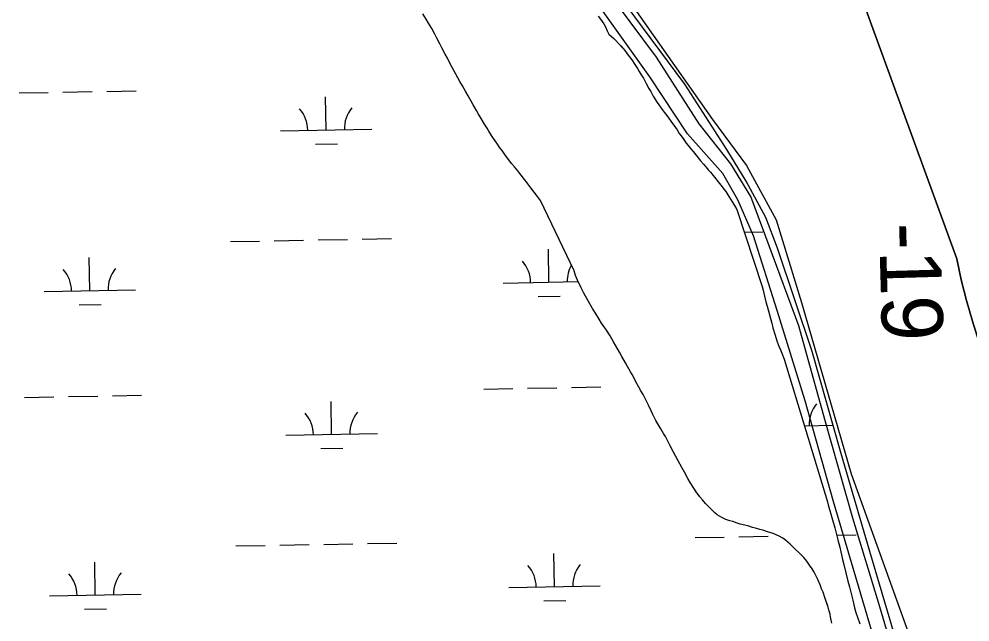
# Model space of a CAD drawing. Extents: x 3925854 to 3964121, y 224593 to 250589.
# Drawn here: x 3941702 to 3942741, y 242884 to 243543 of the extents above; entities that cross this region are included whole.
import ezdxf

# ---------------------------------------------------------------- set-up
doc = ezdxf.new("R2010")
doc.units = 0
for name, color, linetype in [('V-RIVR-EDGE', 7, 'Continuous'), ('V-RIVR-JETY', 7, 'Continuous'), ('V-RIVR-RANG', 7, 'Continuous'), ('V-TOPO-DPTH', 7, 'Continuous'), ('V-TOPO-MINR', 7, 'Continuous'), ('V-TOPO-SHOR', 7, 'Continuous'), ('V-WETL-SWMP', 7, 'Continuous')]:
    doc.layers.add(name, color=color, linetype=linetype)

msp = doc.modelspace()

# ---------------------------------------------------------------- linework, layer by layer
at = {"layer": 'V-RIVR-EDGE'}
msp.add_lwpolyline([(3941945.884, 244257.248), (3941970.453, 244144.639), (3941982.737, 244069.908), (3941995.022, 244047.387), (3942064.634, 243956.276), (3942128.105, 243870.284), (3942170.077, 243812.956), (3942226.381, 243747.439), (3942289.851, 243666.565), (3942353.321, 243584.668), (3942459.787, 243433.159), (3942496.641, 243382.997), (3942529.4, 243323.622), (3942557.04, 243233.535), (3942611.297, 243046.196), (3942673.743, 242872.165)], dxfattribs=at)
at = {"layer": 'V-RIVR-JETY'}
for points in [[(3942745.53, 242545.552), (3942711.459, 242658.114), (3942681.088, 242769.71), (3942642.573, 242900.864), (3942612.973, 242997.613), (3942582.564, 243105.5), (3942553.95, 243207.804), (3942521.475, 243295.309), (3942501.634, 243349.302), (3942479.745, 243384.765), (3942444.961, 243428.711), (3942398.423, 243501.528), (3942340.804, 243579.094), (3942262.98, 243675.415), (3942174.269, 243795.037), (3942105.632, 243882.917)], [(3942735.372, 242506.478), (3942675.411, 242715.749), (3942636.163, 242865.46), (3942591.369, 243017.08), (3942560.966, 243125.892), (3942530.461, 243224.505), (3942504.417, 243306.382), (3942487.203, 243345.509), (3942470.811, 243374.427), (3942432.311, 243417.484), (3942391.228, 243480.04), (3942329.071, 243566.929), (3942252.157, 243661.386), (3942185.447, 243756.668), (3942124.132, 243835.198), (3942096.681, 243870.723)]]:
    msp.add_lwpolyline(points, dxfattribs=at)
at = {"layer": 'V-TOPO-DPTH'}
msp.add_lwpolyline([(3942874.997, 242874.608), (3942860.455, 242911.669), (3942844.572, 242948.175), (3942827.793, 242984.311), (3942811.179, 243020.501), (3942795.678, 243057.132), (3942781.844, 243094.425), (3942769.122, 243132.16), (3942743.865, 243213.063), (3942737.361, 243235.575), (3942731.504, 243258.239), (3942726.618, 243281.132), (3942466.62, 243994.669), (3942455.92, 244023.469), (3942445.744, 244052.445), (3942436.354, 244081.685), (3942427.488, 244111.102), (3942424.597, 244121.183), (3942202.869, 244825.036)], dxfattribs=at)
at = {"layer": 'V-TOPO-MINR'}
msp.add_lwpolyline([(3942202.869, 244825.036), (3942424.597, 244121.183), (3942427.488, 244111.102), (3942436.354, 244081.685), (3942445.744, 244052.445), (3942455.92, 244023.469), (3942466.62, 243994.669), (3942726.618, 243281.132), (3942731.504, 243258.239), (3942737.361, 243235.575), (3942743.865, 243213.063), (3942769.122, 243132.16), (3942781.844, 243094.425), (3942795.678, 243057.132), (3942811.179, 243020.501), (3942827.793, 242984.311), (3942844.572, 242948.175), (3942860.455, 242911.669), (3942874.997, 242874.608)], dxfattribs=at)
at = {"layer": 'V-TOPO-SHOR'}
msp.add_line((3942538.15, 243171.601), (3942585.36, 243015.529), dxfattribs=at)
for points in [[(3942210.586, 243428.31), (3942206.945, 243434.411), (3942203.797, 243439.326), (3942201.649, 243443.221), (3942198.175, 243449.318), (3942196.027, 243453.213), (3942192.554, 243459.31), (3942190.239, 243463.376), (3942186.266, 243469.984), (3942183.454, 243474.896), (3942178.992, 243482.856), (3942174.863, 243490.813), (3942172.221, 243495.724), (3942169.911, 243500.295), (3942167.433, 243504.866), (3942163.97, 243511.805), (3942161.655, 243516.04), (3942158.352, 243522.303), (3942156.208, 243526.536), (3942153.072, 243532.629), (3942149.431, 243538.728), (3942146.779, 243542.797), (3942143.137, 243548.898)], [(3942334.593, 243546.338), (3942337.253, 243543.11), (3942340.737, 243538.023), (3942342.551, 243534.47), (3942344.695, 243530.069), (3942346.512, 243526.681), (3942349.013, 243524.299), (3942351.683, 243521.914), (3942354.016, 243519.532), (3942356.846, 243516.472), (3942359.343, 243513.752), (3942361.841, 243511.033), (3942363.836, 243508.655), (3942367.658, 243503.731), (3942371.477, 243498.472), (3942374.791, 243493.387), (3942377.611, 243489.148), (3942379.427, 243485.76), (3942381.748, 243482.201), (3942384.066, 243478.473), (3942387.038, 243472.717), (3942390.012, 243467.298), (3942392.166, 243464.076), (3942394.976, 243458.829), (3942396.799, 243455.945), (3942399.283, 243452.048), (3942401.108, 243449.334), (3942403.594, 243445.605), (3942406.916, 243441.192), (3942409.742, 243437.626), (3942414.223, 243431.351), (3942419.038, 243424.734), (3942420.861, 243422.02), (3942423.347, 243418.123), (3942425.337, 243415.407), (3942428.16, 243411.506), (3942430.982, 243407.602), (3942432.977, 243405.057), (3942436.135, 243401.151), (3942438.631, 243398.264), (3942440.792, 243395.548), (3942442.952, 243392.83), (3942446.608, 243388.079), (3942449.768, 243384.341), (3942452.265, 243381.451), (3942455.095, 243378.392), (3942457.423, 243375.674), (3942461.915, 243370.407), (3942465.902, 243365.315), (3942470.226, 243359.882), (3942472.05, 243357.336), (3942474.211, 243354.621), (3942477.525, 243349.365), (3942480.998, 243343.437), (3942483.816, 243339.197), (3942486.132, 243335.134), (3942513.883, 243250.824), (3942515.019, 243246.771), (3942516.467, 243240.359), (3942518.085, 243233.942), (3942519.384, 243229.213), (3942521.489, 243221.279), (3942522.951, 243216.045), (3942524.412, 243210.808), (3942525.706, 243205.575), (3942528.147, 243197.635), (3942529.935, 243191.389), (3942532.065, 243185.64), (3942533.877, 243181.749), (3942535.52, 243177.86), (3942538.15, 243171.601)], [(3942514.79, 242984.504), (3942511.431, 242985.383), (3942506.563, 242986.779), (3942503.372, 242987.654), (3942498.338, 242989.223), (3942494.98, 242990.099), (3942489.774, 242991.33), (3942486.585, 242992.374), (3942481.719, 242993.941), (3942478.696, 242994.814), (3942474.334, 242996.374), (3942469.978, 242998.441), (3942464.79, 243001.525), (3942462.283, 243003.403), (3942457.116, 243008.509), (3942452.117, 243013.61), (3942448.625, 243017.69), (3942445.967, 243021.083), (3942441.982, 243026.513), (3942439.159, 243030.414), (3942435.35, 243036.685), (3942432.87, 243040.92), (3942428.901, 243048.033), (3942426.259, 243052.944), (3942422.294, 243060.225), (3942419.482, 243065.138), (3942417.006, 243069.879), (3942413.371, 243076.652), (3942411.229, 243081.051), (3942408.425, 243086.806), (3942406.273, 243090.363), (3942403.127, 243095.446), (3942401.142, 243098.836), (3942397.833, 243104.427), (3942394.531, 243110.859), (3942392.723, 243115.087), (3942389.59, 243121.349), (3942387.443, 243125.581), (3942383.812, 243132.691), (3942381.328, 243136.758), (3942379.184, 243140.822), (3942375.874, 243146.581), (3942374.223, 243149.796), (3942371.917, 243154.703), (3942369.929, 243157.755), (3942366.787, 243163.344), (3942364.473, 243167.409), (3942360.502, 243174.186), (3942358.026, 243178.927), (3942353.891, 243186.042), (3942351.411, 243190.445), (3942347.772, 243196.882), (3942343.962, 243202.983), (3942338.488, 243210.783), (3942335.838, 243215.021), (3942331.697, 243221.632), (3942328.549, 243226.715), (3942324.084, 243234.507), (3942319.126, 243243.482), (3942316.155, 243249.239), (3942312.202, 243257.697), (3942310.066, 243262.772), (3942308.601, 243267.839), (3942271.514, 243344.835), (3942267.365, 243350.605), (3942264.705, 243353.83), (3942261.219, 243358.581), (3942257.897, 243363.163), (3942255.904, 243365.709), (3942253.908, 243368.086), (3942252.083, 243370.632), (3942249.091, 243374.365), (3942246.93, 243377.083), (3942243.104, 243381.669), (3942240.11, 243385.236), (3942235.789, 243390.67), (3942233.299, 243394.061), (3942229.649, 243399.32), (3942227.323, 243402.206), (3942223.841, 243407.461), (3942220.187, 243412.382), (3942218.201, 243415.772), (3942215.051, 243420.519), (3942213.232, 243423.737), (3942210.586, 243428.31)], [(3942585.36, 243015.529), (3942586.167, 243012.154), (3942593.316, 242987.158), (3942595.262, 242979.898), (3942596.718, 242974.16), (3942598.654, 242966.056), (3942599.948, 242960.823), (3942601.883, 242952.721), (3942603.171, 242946.983), (3942605.267, 242938.037), (3942607.698, 242928.751), (3942609.32, 242922.841), (3942611.585, 242913.893), (3942612.869, 242907.987), (3942614.972, 242899.715), (3942616.434, 242894.478), (3942618.065, 242889.411), (3942620.516, 242882.145)], [(3942590.013, 242883.034), (3942588.737, 242889.782), (3942588.096, 242892.987), (3942586.966, 242897.546), (3942585.985, 242900.419), (3942584.68, 242904.472), (3942582.558, 242911.063), (3942580.433, 242916.977), (3942578.954, 242920.529), (3942577.315, 242924.924), (3942574.68, 242930.676), (3942572.21, 242935.921), (3942570.723, 242938.631), (3942568.573, 242942.526), (3942565.75, 242946.26), (3942562.764, 242950.669), (3942559.436, 242954.577), (3942556.94, 242957.296), (3942554.773, 242959.506), (3942549.772, 242964.274), (3942547.435, 242966.318), (3942544.435, 242969.212), (3942539.262, 242973.643), (3942536.421, 242975.861), (3942531.733, 242978.436), (3942525.866, 242980.854), (3942519.826, 242982.937), (3942514.79, 242984.504)]]:
    msp.add_lwpolyline(points, dxfattribs=at)
at = {"layer": 'V-WETL-SWMP'}
for p, q in [((3942429.524, 243471.765), (3942365.464, 243558.164)), ((3942146.779, 243542.797), (3942143.138, 243548.897)), ((3942149.431, 243538.728), (3942146.779, 243542.797)), ((3942337.253, 243543.111), (3942340.737, 243538.024)), ((3942153.072, 243532.629), (3942149.431, 243538.728)), ((3942156.208, 243526.535), (3942153.072, 243532.629)), ((3942340.737, 243538.024), (3942342.552, 243534.469)), ((3942342.552, 243534.469), (3942344.695, 243530.069)), ((3942158.353, 243522.303), (3942156.208, 243526.535)), ((3942161.656, 243516.039), (3942158.353, 243522.303)), ((3942344.695, 243530.069), (3942346.512, 243526.682)), ((3942346.512, 243526.682), (3942349.013, 243524.299)), ((3942349.013, 243524.299), (3942351.683, 243521.914)), ((3942351.683, 243521.914), (3942354.015, 243519.532)), ((3942163.969, 243511.805), (3942161.656, 243516.039)), ((3942167.433, 243504.866), (3942163.969, 243511.805)), ((3942354.015, 243519.532), (3942356.846, 243516.472)), ((3942356.846, 243516.472), (3942361.841, 243511.032)), ((3942361.841, 243511.032), (3942363.837, 243508.654)), ((3942169.911, 243500.294), (3942167.433, 243504.866)), ((3942172.221, 243495.724), (3942169.911, 243500.294)), ((3942363.837, 243508.654), (3942367.658, 243503.732)), ((3942367.658, 243503.732), (3942371.477, 243498.472)), ((3942174.864, 243490.813), (3942172.221, 243495.724)), ((3942178.991, 243482.856), (3942174.864, 243490.813)), ((3942371.477, 243498.472), (3942374.791, 243493.386)), ((3942374.791, 243493.386), (3942377.61, 243489.148)), ((3942377.61, 243489.148), (3942379.427, 243485.761)), ((3942183.455, 243474.896), (3942178.991, 243482.856)), ((3942379.427, 243485.761), (3942381.747, 243482.201)), ((3942381.747, 243482.201), (3942384.066, 243478.473)), ((3942384.066, 243478.473), (3942387.037, 243472.717)), ((3942186.267, 243469.984), (3942183.455, 243474.896)), ((3942190.239, 243463.376), (3942186.267, 243469.984)), ((3942387.037, 243472.717), (3942390.012, 243467.298)), ((3942475.467, 243400.684), (3942429.524, 243471.765)), ((3941701.714, 243462.301), (3941733.709, 243462.883)), ((3941749.706, 243463.174), (3941781.701, 243463.756)), ((3941797.698, 243464.046), (3941829.693, 243464.628)), ((3942037.347, 243421.966), (3942036.692, 243457.96)), ((3942196.027, 243453.213), (3942190.239, 243463.376)), ((3942390.012, 243467.298), (3942392.167, 243464.077)), ((3942392.167, 243464.077), (3942394.975, 243458.828)), ((3942394.975, 243458.828), (3942396.798, 243455.946)), ((3942198.175, 243449.318), (3942196.027, 243453.213)), ((3942201.648, 243443.221), (3942198.175, 243449.318)), ((3942396.798, 243455.946), (3942399.283, 243452.048)), ((3942399.283, 243452.048), (3942401.107, 243449.335)), ((3942401.107, 243449.335), (3942403.594, 243445.605)), ((3942203.797, 243439.326), (3942201.648, 243443.221)), ((3942206.945, 243434.41), (3942203.797, 243439.326)), ((3942403.594, 243445.605), (3942406.916, 243441.192)), ((3942406.916, 243441.192), (3942409.741, 243437.627)), ((3942409.741, 243437.627), (3942414.222, 243431.35)), ((3942210.586, 243428.31), (3942206.945, 243434.41)), ((3942213.233, 243423.737), (3942210.586, 243428.31)), ((3942414.222, 243431.35), (3942419.037, 243424.734)), ((3941987.355, 243421.057), (3942087.338, 243422.875)), ((3942215.051, 243420.519), (3942213.233, 243423.737)), ((3942218.201, 243415.771), (3942215.051, 243420.519)), ((3942419.037, 243424.734), (3942420.861, 243422.021)), ((3942420.861, 243422.021), (3942423.346, 243418.122)), ((3942423.346, 243418.122), (3942425.338, 243415.407)), ((3942025.629, 243406.32), (3942049.625, 243406.756)), ((3942220.187, 243412.383), (3942218.201, 243415.771)), ((3942223.84, 243407.462), (3942220.187, 243412.383)), ((3942227.322, 243402.206), (3942223.84, 243407.462)), ((3942425.338, 243415.407), (3942430.982, 243407.603)), ((3942430.982, 243407.603), (3942432.976, 243405.057)), ((3942229.649, 243399.32), (3942227.322, 243402.206)), ((3942233.299, 243394.062), (3942229.649, 243399.32)), ((3942432.976, 243405.057), (3942436.135, 243401.152)), ((3942436.135, 243401.152), (3942438.631, 243398.263)), ((3942438.631, 243398.263), (3942442.952, 243392.83)), ((3942496.61, 243365.848), (3942475.467, 243400.684)), ((3942235.789, 243390.669), (3942233.299, 243394.062)), ((3942240.111, 243385.236), (3942235.789, 243390.669)), ((3942243.105, 243381.669), (3942240.111, 243385.236)), ((3942442.952, 243392.83), (3942446.607, 243388.078)), ((3942446.607, 243388.078), (3942449.768, 243384.341)), ((3942246.93, 243377.083), (3942243.105, 243381.669)), ((3942249.091, 243374.366), (3942246.93, 243377.083)), ((3942449.768, 243384.341), (3942452.264, 243381.452)), ((3942452.264, 243381.452), (3942455.094, 243378.392)), ((3942455.094, 243378.392), (3942457.423, 243375.674)), ((3942457.423, 243375.674), (3942461.915, 243370.407)), ((3942252.083, 243370.631), (3942249.091, 243374.366)), ((3942253.908, 243368.086), (3942252.083, 243370.631)), ((3942255.904, 243365.708), (3942253.908, 243368.086)), ((3942257.898, 243363.162), (3942255.904, 243365.708)), ((3942461.915, 243370.407), (3942465.903, 243365.315)), ((3942465.903, 243365.315), (3942470.225, 243359.882)), ((3942517.984, 243326.087), (3942496.61, 243365.848)), ((3942261.218, 243358.581), (3942257.898, 243363.162)), ((3942264.705, 243353.83), (3942261.218, 243358.581)), ((3942267.366, 243350.604), (3942264.705, 243353.83)), ((3942470.225, 243359.882), (3942472.051, 243357.337)), ((3942472.051, 243357.337), (3942474.211, 243354.621)), ((3942474.211, 243354.621), (3942477.524, 243349.366)), ((3942271.515, 243344.836), (3942267.366, 243350.604)), ((3942308.602, 243267.838), (3942271.515, 243344.836)), ((3942477.524, 243349.366), (3942480.999, 243343.437)), ((3942480.999, 243343.437), (3942483.817, 243339.198)), ((3942483.817, 243339.198), (3942486.133, 243335.133)), ((3942486.133, 243335.133), (3942513.883, 243250.824)), ((3942530.548, 243292.672), (3942517.984, 243326.087)), ((3942028.687, 243301.718), (3942060.682, 243302.3)), ((3942076.679, 243302.591), (3942108.674, 243303.172)), ((3942494.345, 243310.185), (3942514.515, 243310.552)), ((3941932.703, 243299.973), (3941964.698, 243300.555)), ((3941980.695, 243300.845), (3942012.69, 243301.427)), ((3942280.884, 243255.553), (3942280.23, 243291.547)), ((3942568.514, 243179.915), (3942530.548, 243292.672)), ((3941779.059, 243246.429), (3941778.405, 243282.423)), ((3942310.065, 243262.772), (3942308.602, 243267.838)), ((3942312.201, 243257.698), (3942310.065, 243262.772)), ((3942230.893, 243254.644), (3942312.931, 243256.136)), ((3942316.155, 243249.238), (3942312.201, 243257.698)), ((3942513.883, 243250.824), (3942515.019, 243246.771)), ((3941729.067, 243245.52), (3941829.051, 243247.338)), ((3942269.167, 243239.907), (3942293.163, 243240.343)), ((3942319.126, 243243.482), (3942316.155, 243249.238)), ((3942324.084, 243234.507), (3942319.126, 243243.482)), ((3942515.019, 243246.771), (3942516.468, 243240.358)), ((3942516.468, 243240.358), (3942518.085, 243233.942)), ((3941767.342, 243230.782), (3941791.338, 243231.218)), ((3942328.549, 243226.715), (3942324.084, 243234.507)), ((3942518.085, 243233.942), (3942519.383, 243229.214)), ((3942519.383, 243229.214), (3942521.49, 243221.279)), ((3942331.696, 243221.631), (3942328.549, 243226.715)), ((3942335.837, 243215.021), (3942331.696, 243221.631)), ((3942521.49, 243221.279), (3942524.412, 243210.809)), ((3942338.487, 243210.784), (3942335.837, 243215.021)), ((3942343.963, 243202.982), (3942338.487, 243210.784)), ((3942524.412, 243210.809), (3942525.705, 243205.575)), ((3942347.772, 243196.881), (3942343.963, 243202.982)), ((3942525.705, 243205.575), (3942528.148, 243197.636)), ((3942351.41, 243190.445), (3942347.772, 243196.881)), ((3942353.89, 243186.041), (3942351.41, 243190.445)), ((3942528.148, 243197.636), (3942529.936, 243191.388)), ((3942529.936, 243191.388), (3942532.065, 243185.641)), ((3942358.025, 243178.926), (3942353.89, 243186.041)), ((3942360.502, 243174.186), (3942358.025, 243178.926)), ((3942532.065, 243185.641), (3942533.877, 243181.749)), ((3942533.877, 243181.749), (3942535.52, 243177.859)), ((3942535.52, 243177.859), (3942538.149, 243171.602)), ((3942599.846, 243069.447), (3942568.514, 243179.915)), ((3942364.473, 243167.409), (3942360.502, 243174.186)), ((3942366.788, 243163.344), (3942364.473, 243167.409)), ((3942538.149, 243171.602), (3942585.36, 243015.53)), ((3942369.929, 243157.755), (3942366.788, 243163.344)), ((3942371.918, 243154.704), (3942369.929, 243157.755)), ((3942374.224, 243149.797), (3942371.918, 243154.704)), ((3942375.875, 243146.58), (3942374.224, 243149.797)), ((3942379.183, 243140.821), (3942375.875, 243146.58)), ((3942209.587, 243138.806), (3942241.582, 243139.388)), ((3942257.579, 243139.679), (3942289.574, 243140.26)), ((3942305.571, 243140.551), (3942337.566, 243141.133)), ((3942381.329, 243136.758), (3942379.183, 243140.821)), ((3942383.813, 243132.691), (3942381.329, 243136.758)), ((3941707.762, 243129.681), (3941739.757, 243130.263)), ((3941755.754, 243130.554), (3941787.749, 243131.136)), ((3941803.746, 243131.426), (3941835.741, 243132.008)), ((3942043.395, 243089.346), (3942042.74, 243125.34)), ((3942387.444, 243125.581), (3942383.813, 243132.691)), ((3942389.589, 243121.35), (3942387.444, 243125.581)), ((3942392.723, 243115.087), (3942389.589, 243121.35)), ((3942394.531, 243110.859), (3942392.723, 243115.087)), ((3942397.832, 243104.426), (3942394.531, 243110.859)), ((3942401.142, 243098.835), (3942397.832, 243104.426)), ((3942403.127, 243095.447), (3942401.142, 243098.835)), ((3942406.273, 243090.363), (3942403.127, 243095.447)), ((3942560.188, 243098.743), (3942591.376, 243099.31)), ((3941993.403, 243088.437), (3942093.386, 243090.255)), ((3942408.425, 243086.805), (3942406.273, 243090.363)), ((3942413.372, 243076.651), (3942408.425, 243086.805)), ((3942031.677, 243073.7), (3942055.673, 243074.136)), ((3942417.006, 243069.878), (3942413.372, 243076.651)), ((3942419.482, 243065.137), (3942417.006, 243069.878)), ((3942422.294, 243060.225), (3942419.482, 243065.137)), ((3942631.564, 242961.193), (3942599.846, 243069.447)), ((3942426.259, 243052.944), (3942422.294, 243060.225)), ((3942428.902, 243048.033), (3942426.259, 243052.944)), ((3942432.87, 243040.92), (3942428.902, 243048.033)), ((3942435.351, 243036.685), (3942432.87, 243040.92)), ((3942439.159, 243030.415), (3942435.351, 243036.685)), ((3942441.981, 243026.513), (3942439.159, 243030.415)), ((3942445.966, 243021.084), (3942441.981, 243026.513)), ((3942448.625, 243017.689), (3942445.966, 243021.084)), ((3942452.118, 243013.611), (3942448.625, 243017.689)), ((3942457.117, 243008.508), (3942452.118, 243013.611)), ((3942585.36, 243015.53), (3942586.167, 243012.154)), ((3942586.167, 243012.154), (3942593.317, 242987.159)), ((3942462.284, 243003.403), (3942457.117, 243008.508)), ((3942464.79, 243001.525), (3942462.284, 243003.403)), ((3942469.978, 242998.44), (3942464.79, 243001.525)), ((3942474.334, 242996.375), (3942469.978, 242998.44)), ((3942478.696, 242994.814), (3942474.334, 242996.375)), ((3942481.718, 242993.941), (3942478.696, 242994.814)), ((3942486.584, 242992.375), (3942481.718, 242993.941)), ((3942489.773, 242991.331), (3942486.584, 242992.375)), ((3942494.98, 242990.099), (3942489.773, 242991.331)), ((3942498.338, 242989.222), (3942494.98, 242990.099)), ((3942503.373, 242987.654), (3942498.338, 242989.222)), ((3942506.564, 242986.779), (3942503.373, 242987.654)), ((3942511.432, 242985.382), (3942506.564, 242986.779)), ((3942514.791, 242984.505), (3942511.432, 242985.382)), ((3942519.826, 242982.938), (3942514.791, 242984.505)), ((3942525.866, 242980.854), (3942519.826, 242982.938)), ((3942531.734, 242978.436), (3942525.866, 242980.854)), ((3942593.317, 242987.159), (3942595.262, 242979.899)), ((3942595.262, 242979.899), (3942596.718, 242974.159)), ((3942595.416, 242979.293), (3942616.547, 242979.677)), ((3942034.735, 242969.098), (3942066.73, 242969.68)), ((3942082.727, 242969.971), (3942114.722, 242970.552)), ((3942440.576, 242976.477), (3942472.571, 242977.059)), ((3942488.568, 242977.35), (3942520.563, 242977.932)), ((3942536.422, 242975.862), (3942531.734, 242978.436)), ((3942539.261, 242973.643), (3942536.422, 242975.862)), ((3942544.435, 242969.212), (3942539.261, 242973.643)), ((3942547.436, 242966.318), (3942544.435, 242969.212)), ((3942596.718, 242974.159), (3942598.654, 242966.056)), ((3941938.751, 242967.353), (3941970.746, 242967.934)), ((3941986.743, 242968.225), (3942018.738, 242968.807)), ((3942286.932, 242922.933), (3942286.278, 242958.927)), ((3942549.772, 242964.273), (3942547.436, 242966.318)), ((3942554.774, 242959.507), (3942549.772, 242964.273)), ((3942556.94, 242957.296), (3942554.774, 242959.507)), ((3942598.654, 242966.056), (3942599.947, 242960.823)), ((3942599.947, 242960.823), (3942601.884, 242952.721)), ((3942665.09, 242848.281), (3942631.564, 242961.193)), ((3941785.107, 242913.809), (3941784.453, 242949.803)), ((3942559.437, 242954.576), (3942556.94, 242957.296)), ((3942562.764, 242950.668), (3942559.437, 242954.576)), ((3942565.75, 242946.259), (3942562.764, 242950.668)), ((3942601.884, 242952.721), (3942603.171, 242946.983)), ((3942568.573, 242942.526), (3942565.75, 242946.259)), ((3942570.722, 242938.631), (3942568.573, 242942.526)), ((3942572.209, 242935.921), (3942570.722, 242938.631)), ((3942603.171, 242946.983), (3942605.267, 242938.037)), ((3942605.267, 242938.037), (3942607.697, 242928.751)), ((3942574.68, 242930.676), (3942572.209, 242935.921)), ((3942577.315, 242924.924), (3942574.68, 242930.676)), ((3942607.697, 242928.751), (3942609.319, 242922.841)), ((3942236.941, 242922.024), (3942336.924, 242923.842)), ((3942578.953, 242920.529), (3942577.315, 242924.924)), ((3942580.432, 242916.977), (3942578.953, 242920.529)), ((3942609.319, 242922.841), (3942611.584, 242913.893)), ((3941735.116, 242912.9), (3941835.099, 242914.718)), ((3942275.215, 242907.287), (3942299.211, 242907.723)), ((3942582.559, 242911.062), (3942580.432, 242916.977)), ((3942585.985, 242900.419), (3942582.559, 242911.062)), ((3942611.584, 242913.893), (3942612.869, 242907.986)), ((3942612.869, 242907.986), (3942614.972, 242899.714)), ((3941773.39, 242898.162), (3941797.386, 242898.598)), ((3942586.965, 242897.546), (3942585.985, 242900.419)), ((3942588.097, 242892.988), (3942586.965, 242897.546)), ((3942614.972, 242899.714), (3942616.434, 242894.479)), ((3942588.737, 242889.782), (3942588.097, 242892.988)), ((3942590.014, 242883.034), (3942588.737, 242889.782)), ((3942616.434, 242894.479), (3942618.065, 242889.411)), ((3942618.065, 242889.411), (3942620.515, 242882.145))]:
    msp.add_line(p, q, dxfattribs=at)
for centre, start, end in [((3941982.104, 243421.437), 0.269879, 41.813537), ((3942092.572, 243423.445), 140.269876, 181.813534), ((3942225.642, 243255.024), 0.269879, 41.813537), ((3942336.109, 243257.032), 150.474642, 181.813534), ((3941723.817, 243245.899), 0.269879, 41.813537), ((3941834.284, 243247.908), 140.269876, 181.813534), ((3942600.445, 243099.95), 140.269876, 181.813534), ((3941988.152, 243088.817), 0.269879, 41.813537), ((3942098.62, 243090.825), 140.269876, 181.813534), ((3942231.69, 242922.404), 0.269879, 41.813537), ((3942342.158, 242924.412), 140.269876, 181.813534), ((3941729.865, 242913.279), 0.269879, 41.813537), ((3941840.332, 242915.288), 140.269876, 181.813534)]:
    msp.add_arc(centre, 35.246, start, end, dxfattribs=at)

# ---------------------------------------------------------------- texts
at = {"layer": 'V-RIVR-RANG'}
msp.add_text('-19', height=67, rotation=271.66075, dxfattribs=at).set_placement((3942641.477, 243319.812))

doc.saveas('drawing.dxf')
